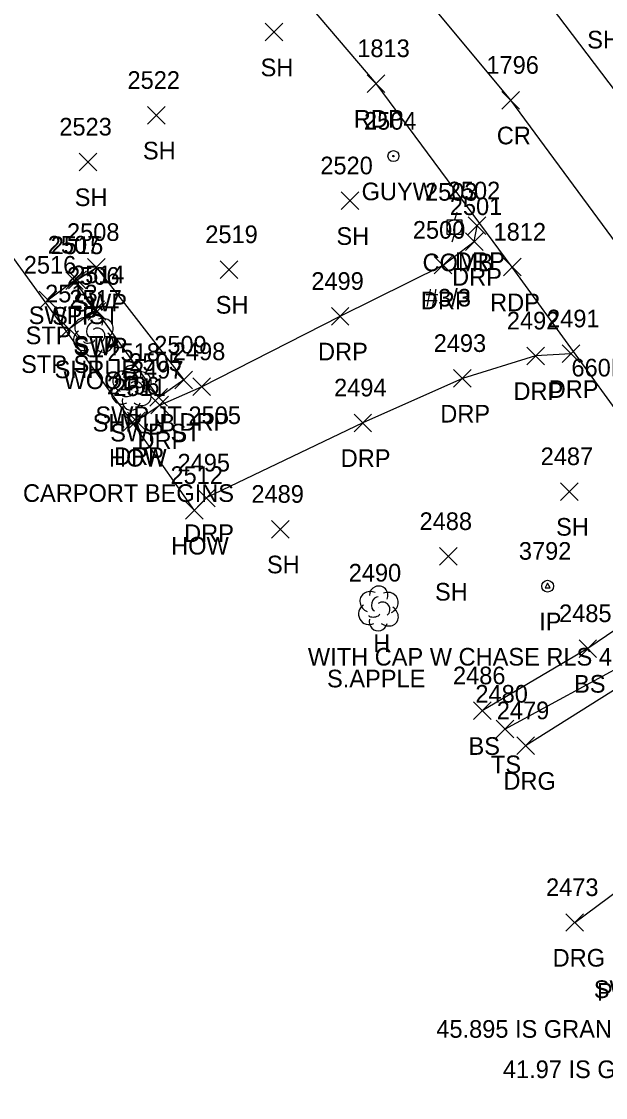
# Model space of a CAD drawing. Extents: x 1634209 to 1639641, y 608564 to 612258.
# Drawn here: x 1638878.7 to 1638944.9, y 611460.6 to 611582.6 of the extents above; entities that cross this region are included whole.
import ezdxf

# ---------------------------------------------------------------- set-up
doc = ezdxf.new("R2010")
doc.units = 0
for name, color, linetype in [('C_C', 7, 'Continuous'), ('L_A', 7, 'Continuous'), ('L_C', 7, 'Continuous'), ('L_I', 7, 'Continuous'), ('L_TIC', 7, 'Continuous'), ('LBC', 7, 'Continuous'), ('LBF', 7, 'Continuous'), ('LELB', 7, 'Continuous'), ('LSH', 7, 'Continuous'), ('LTD', 7, 'Continuous'), ('M_A', 7, 'Continuous'), ('M_C', 7, 'Continuous'), ('M_I', 7, 'Continuous'), ('MPIR', 7, 'Continuous'), ('P_A', 7, 'Continuous'), ('P_I', 7, 'Continuous'), ('P_TIC', 7, 'Continuous'), ('PET', 7, 'Continuous'), ('PRC', 7, 'Continuous'), ('R_A', 7, 'Continuous'), ('R_I', 7, 'Continuous'), ('R_TIC', 7, 'Continuous'), ('RDG', 7, 'Continuous'), ('RDP', 7, 'Continuous'), ('RSW', 7, 'Continuous'), ('U_A', 7, 'Continuous'), ('U_C', 7, 'Continuous'), ('U_I', 7, 'Continuous'), ('UP', 7, 'Continuous'), ('UPGW', 7, 'Continuous')]:
    doc.layers.add(name, color=color, linetype=linetype)

msp = doc.modelspace()

# ---------------------------------------------------------------- linework, layer by layer
at = {"layer": 'L_TIC'}
for points in [[(1638906.3, 611580.41), (1638908.3, 611582.41)], [(1638908.3, 611580.41), (1638906.3, 611582.41)], [(1638892.96, 611570.98), (1638894.96, 611572.98)], [(1638894.96, 611570.98), (1638892.96, 611572.98)], [(1638885.23, 611565.69), (1638887.23, 611567.69)], [(1638887.23, 611565.69), (1638885.23, 611567.69)], [(1638914.91, 611561.29), (1638916.91, 611563.29)], [(1638916.91, 611561.29), (1638914.91, 611563.29)], [(1638901.22, 611553.49), (1638903.22, 611555.49)], [(1638903.22, 611553.49), (1638901.22, 611555.49)], [(1638883.69, 611552.24), (1638885.69, 611554.24)], [(1638885.69, 611552.24), (1638883.69, 611554.24)], [(1638880.69, 611550.03), (1638882.69, 611552.03)], [(1638882.69, 611550.03), (1638880.69, 611552.03)], [(1638886.1, 611548.94), (1638888.1, 611550.94)], [(1638888.1, 611548.94), (1638886.1, 611550.94)], [(1638883.05, 611546.77), (1638885.05, 611548.77)], [(1638885.05, 611546.77), (1638883.05, 611548.77)], [(1638890.21, 611536.15), (1638892.21, 611538.15)], [(1638892.21, 611536.15), (1638890.21, 611538.15)], [(1638939.8, 611528.32), (1638941.8, 611530.32)], [(1638941.8, 611528.32), (1638939.8, 611530.32)], [(1638897.26, 611526.18), (1638899.26, 611528.18)], [(1638899.26, 611526.18), (1638897.26, 611528.18)], [(1638907.02, 611524.05), (1638909.02, 611526.05)], [(1638909.02, 611524.05), (1638907.02, 611526.05)], [(1638926.07, 611520.96), (1638928.07, 611522.96)], [(1638928.07, 611520.96), (1638926.07, 611522.96)], [(1638941.89, 611510.52), (1638943.89, 611512.52)], [(1638943.89, 611510.52), (1638941.89, 611512.52)], [(1638929.92, 611503.47), (1638931.92, 611505.47)], [(1638931.92, 611503.47), (1638929.92, 611505.47)], [(1638932.49, 611501.39), (1638934.49, 611503.39)], [(1638934.49, 611501.39), (1638932.49, 611503.39)]]:
    msp.add_lwpolyline(points, dxfattribs=at)
at = {"layer": 'LBC'}
msp.add_lwpolyline([(1638866.35, 611571.45), (1638891.21, 611537.15), (1638898.26, 611527.18)], dxfattribs=at)
at = {"layer": 'LBF'}
msp.add_lwpolyline([(1638884.05, 611547.77), (1638887.1, 611549.94), (1638884.69, 611553.24), (1638881.69, 611551.03)], dxfattribs=at)
at = {"layer": 'LELB'}
for points in [[(1638951.25, 611524.95), (1638953.37, 611518.65), (1638942.89, 611511.52), (1638930.92, 611504.47)], [(1638933.49, 611502.39), (1638948.09, 611510.32), (1638954.93, 611516.74)]]:
    msp.add_lwpolyline(points, dxfattribs=at)
at = {"layer": 'LSH'}
for p, q in [((1638886.81, 611547.18), (1638886.81, 611547.18)), ((1638886.81, 611547.18), (1638886.81, 611547.18)), ((1638891.12, 611541.13), (1638891.12, 611541.13)), ((1638891.12, 611541.13), (1638891.12, 611541.13))]:
    msp.add_line(p, q, dxfattribs=at)
for centre in [(1638886.85, 611548.62), (1638891.16, 611542.56)]:
    msp.add_arc(centre, 1.05, 335.5272, 180.9563, dxfattribs=at)
for centre, major_axis, ratio, start_param, end_param in [((1638886.01, 611547.85), (1.21, -0.51), 0.895232, 1.570796, 4.712389), ((1638886.6, 611547.64), (-0.208, -0.792), 0.645439, 3.141593, 6.283185), ((1638887.85, 611547.77), (-1.14, -0.48), 0.949671, 1.570796, 4.712389), ((1638885.72, 611546.48), (0.58, -1.04), 0.959034, 3.141593, 6.283185), ((1638887.31, 611547.02), (-0.5, 0.667), 0.989748, 3.141593, 6.283185), ((1638887.81, 611546.35), (-1.09, 0.79), 0.841452, 1.570796, 4.712389), ((1638886.81, 611545.68), (0.26, 1.06), 0.942809, 1.570796, 4.712389), ((1638886.35, 611546.43), (-0.625, -0.083), 0.423636, 0, 3.141593), ((1638890.32, 611541.79), (1.21, -0.51), 0.895232, 1.570796, 4.712389), ((1638890.91, 611541.59), (-0.208, -0.792), 0.645439, 3.141593, 6.283185), ((1638892.16, 611541.71), (-1.14, -0.48), 0.949671, 1.570796, 4.712389), ((1638890.03, 611540.42), (0.58, -1.04), 0.959034, 3.141593, 6.283185), ((1638891.62, 611540.96), (-0.5, 0.667), 0.989748, 3.141593, 6.283185), ((1638892.12, 611540.29), (-1.09, 0.79), 0.841452, 1.570796, 4.712389), ((1638891.12, 611539.63), (0.26, 1.06), 0.942809, 1.570796, 4.712389), ((1638890.66, 611540.38), (-0.625, -0.083), 0.423636, 0, 3.141593)]:
    msp.add_ellipse(centre, major_axis=major_axis, ratio=ratio, start_param=start_param, end_param=end_param, dxfattribs=at)
at = {"layer": 'LTD'}
msp.add_line((1638919.13, 611516.12), (1638919.13, 611516.12), dxfattribs=at)
msp.add_line((1638919.13, 611516.12), (1638919.13, 611516.12), dxfattribs=at)
msp.add_arc((1638919.18, 611517.56), 1.05, 335.5272, 180.9563, dxfattribs=at)
for centre, major_axis, ratio, start_param, end_param in [((1638918.34, 611516.79), (1.21, -0.51), 0.895232, 1.570796, 4.712389), ((1638920.17, 611516.71), (-1.14, -0.48), 0.949671, 1.570796, 4.712389), ((1638918.92, 611516.58), (-0.208, -0.792), 0.645439, 3.141593, 6.283185), ((1638919.63, 611515.96), (-0.5, 0.667), 0.989748, 3.141593, 6.283185), ((1638918.05, 611515.41), (0.58, -1.04), 0.959034, 3.141593, 6.283185), ((1638918.67, 611515.37), (-0.625, -0.083), 0.423636, 0, 3.141593), ((1638920.13, 611515.29), (-1.09, 0.79), 0.841452, 1.570796, 4.712389), ((1638919.13, 611514.62), (0.26, 1.06), 0.942809, 1.570796, 4.712389)]:
    msp.add_ellipse(centre, major_axis=major_axis, ratio=ratio, start_param=start_param, end_param=end_param, dxfattribs=at)
at = {"layer": 'MPIR'}
msp.add_lwpolyline([(1638938.33, 611518.92), (1638938.04, 611518.42), (1638938.61, 611518.42)], close=True, dxfattribs=at)
msp.add_circle((1638938.33, 611518.59), 0.667, dxfattribs=at)
at = {"layer": 'P_TIC'}
for points in [[(1638917.88, 611574.58), (1638919.88, 611576.58)], [(1638919.88, 611574.58), (1638917.88, 611576.58)], [(1638933.14, 611572.69), (1638935.14, 611574.69)], [(1638935.14, 611572.69), (1638933.14, 611574.69)], [(1638933.32, 611553.77), (1638935.32, 611555.77)], [(1638935.32, 611553.77), (1638933.32, 611555.77)]]:
    msp.add_lwpolyline(points, dxfattribs=at)
at = {"layer": 'PET'}
for points in [[(1639148.64, 611331.08), (1639142.07, 611329.18), (1639135.69, 611328.74), (1639125.69, 611331.14), (1639119.17, 611334.87), (1639114.18, 611340.56), (1639098.76, 611361.78), (1639080.31, 611387.33), (1639061.61, 611413.48), (1639039.15, 611444.21), (1639014.33, 611480.36), (1638988.41, 611516.9), (1638963.39, 611551.84), (1638935.46, 611588.7), (1638918.51, 611609.36), (1638899.72, 611630.86), (1638874.4, 611653.86), (1638846.55, 611674.46), (1638833.14, 611682.53), (1638823.86, 611689.16)], [(1639117.36, 611283.37), (1639114.12, 611301.89), (1639095.51, 611328.5), (1639070.51, 611363.26), (1639041.38, 611404.69), (1639011.57, 611446.4), (1638984.33, 611485.14), (1638954.17, 611527.49), (1638934.32, 611554.77), (1638918.88, 611575.58), (1638893.27, 611605.66), (1638868.11, 611629.83), (1638836.66, 611652.85), (1638812.43, 611667.63)]]:
    msp.add_lwpolyline(points, dxfattribs=at)
at = {"layer": 'PRC'}
msp.add_lwpolyline([(1638818.79, 611678.83), (1638843.97, 611663.34), (1638876.43, 611637.38), (1638906.24, 611607.19), (1638934.14, 611573.69), (1638965.3, 611531.42), (1638998.82, 611484.34), (1639033.82, 611434.48), (1639068.01, 611386.3), (1639093.94, 611350.49), (1639111.89, 611325.37), (1639129.22, 611302.76)], dxfattribs=at)
at = {"layer": 'R_TIC'}
for points in [[(1638929.34, 611558.45), (1638931.34, 611560.45)], [(1638931.34, 611558.45), (1638929.34, 611560.45)], [(1638929.01, 611556.67), (1638931.01, 611558.67)], [(1638931.01, 611556.67), (1638929.01, 611558.67)], [(1638886.18, 611553.74), (1638888.18, 611555.74)], [(1638888.18, 611553.74), (1638886.18, 611555.74)], [(1638925.47, 611553.99), (1638927.47, 611555.99)], [(1638927.47, 611553.99), (1638925.47, 611555.99)], [(1638884, 611552.31), (1638886, 611554.31)], [(1638886, 611552.31), (1638884, 611554.31)], [(1638886.24, 611548.77), (1638888.24, 611550.77)], [(1638888.24, 611548.77), (1638886.24, 611550.77)], [(1638913.81, 611548.19), (1638915.81, 611550.19)], [(1638915.81, 611548.19), (1638913.81, 611550.19)], [(1638939.97, 611543.94), (1638941.97, 611545.94)], [(1638941.97, 611543.94), (1638939.97, 611545.94)], [(1638935.97, 611543.7), (1638937.97, 611545.7)], [(1638937.97, 611543.7), (1638935.97, 611545.7)], [(1638896.08, 611540.97), (1638898.08, 611542.97)], [(1638898.08, 611540.97), (1638896.08, 611542.97)], [(1638927.67, 611541.15), (1638929.67, 611543.15)], [(1638929.67, 611541.15), (1638927.67, 611543.15)], [(1638898.1, 611540.21), (1638900.1, 611542.21)], [(1638900.1, 611540.21), (1638898.1, 611542.21)], [(1638893.24, 611539), (1638895.24, 611541)], [(1638895.24, 611539), (1638893.24, 611541)], [(1638893.35, 611538.13), (1638895.35, 611540.13)], [(1638895.35, 611538.13), (1638893.35, 611540.13)], [(1638890.69, 611536.33), (1638892.69, 611538.33)], [(1638892.69, 611536.33), (1638890.69, 611538.33)], [(1638916.38, 611536.11), (1638918.38, 611538.11)], [(1638918.38, 611536.11), (1638916.38, 611538.11)], [(1638898.63, 611527.6), (1638900.63, 611529.6)], [(1638900.63, 611527.6), (1638898.63, 611529.6)], [(1638934.84, 611499.51), (1638936.84, 611501.51)], [(1638936.84, 611499.51), (1638934.84, 611501.51)], [(1638940.41, 611479.46), (1638942.41, 611481.46)], [(1638942.41, 611479.46), (1638940.41, 611481.46)]]:
    msp.add_lwpolyline(points, dxfattribs=at)
at = {"layer": 'RDG'}
for points in [[(1638960.27, 611516.66), (1638954.16, 611512.03), (1638935.84, 611500.51)], [(1638941.41, 611480.46), (1638956.84, 611491.93), (1638965.08, 611500.78), (1638971.28, 611501.88)]]:
    msp.add_lwpolyline(points, dxfattribs=at)
at = {"layer": 'RDP'}
for points in [[(1638891.69, 611537.33), (1638894.35, 611539.13), (1638899.1, 611541.21), (1638914.81, 611549.19), (1638926.47, 611554.99), (1638930.01, 611557.67), (1638930.34, 611559.45)], [(1638940.97, 611544.94), (1638936.97, 611544.7), (1638928.67, 611542.15), (1638917.38, 611537.11), (1638899.63, 611528.6)]]:
    msp.add_lwpolyline(points, dxfattribs=at)
at = {"layer": 'RSW'}
for points in [[(1638885, 611553.31), (1638887.18, 611554.74), (1638897.08, 611541.97)], [(1638894.24, 611540), (1638887.24, 611549.77)], [(1638897.08, 611541.97), (1638894.24, 611540)]]:
    msp.add_lwpolyline(points, dxfattribs=at)
at = {"layer": 'UP'}
for p, q in [((1638928.02, 611560.96), (1638927.77, 611560.13)), ((1638926.93, 611558.46), (1638926.93, 611560.13)), ((1638926.93, 611560.13), (1638928.6, 611560.13)), ((1638928.6, 611560.13), (1638928.6, 611558.46)), ((1638928.6, 611558.46), (1638926.93, 611558.46)), ((1638927.52, 611557.63), (1638927.77, 611558.46)), ((1638927.77, 611559.3), (1638927.77, 611559.3))]:
    msp.add_line(p, q, dxfattribs=at)
msp.add_circle((1638927.77, 611559.3), 0.833, dxfattribs=at)
at = {"layer": 'UPGW'}
for radius in [0.625, 0.0833]:
    msp.add_circle((1638920.85, 611567.35), radius, dxfattribs=at)

# ---------------------------------------------------------------- texts
at = {"layer": 'C_C'}
for s, p in [('45.895 IS GRANITE FND .5 FT', (1638925.71, 611467.39)), ('41.97 IS GRANITE FND .5 FT SILL', (1638933.26, 611462.82))]:
    msp.add_text(s, height=2, dxfattribs=at).set_placement(p)
at = {"layer": 'L_A'}
for s, p in [('SH', (1638942.82, 611579.56)), ('SH', (1638905.79, 611576.41)), ('SH', (1638892.45, 611566.98)), ('SH', (1638884.72, 611561.69)), ('SH', (1638914.39, 611557.29)), ('SH', (1638900.7, 611549.49)), ('STP', (1638882.15, 611548.24)), ('STP', (1638879.15, 611546.03)), ('STP', (1638884.56, 611544.94)), ('STP ST', (1638878.64, 611542.77)), ('SHRUB', (1638882.44, 611542.18)), ('SHRUB', (1638886.75, 611536.13)), ('HOW', (1638888.6, 611532.15)), ('SH', (1638939.29, 611524.32)), ('HOW', (1638895.65, 611522.18)), ('SH', (1638906.51, 611520.05)), ('SH', (1638925.56, 611516.96)), ('H', (1638918.56, 611511.12)), ('BS', (1638941.33, 611506.52)), ('BS', (1638929.36, 611499.47)), ('TS', (1638931.9, 611497.39)), ('PORCH', (1638943.93, 611471.6))]:
    msp.add_text(s, height=2, dxfattribs=at).set_placement(p)
at = {"layer": 'L_C'}
for s, p in [('WOOD', (1638883.45, 611540.94)), ('CARPORT BEGINS', (1638878.85, 611528.15)), ('S.APPLE', (1638913.32, 611507.12))]:
    msp.add_text(s, height=2, dxfattribs=at).set_placement(p)
at = {"layer": 'L_I'}
for s, p in [('2522', (1638890.7, 611574.98)), ('2523', (1638882.97, 611569.69)), ('2520', (1638912.56, 611565.29)), ('2519', (1638899.52, 611557.49)), ('2515', (1638882, 611556.24)), ('2516', (1638878.94, 611554.03)), ('2514', (1638884.41, 611552.94)), ('2513', (1638881.36, 611550.77)), ('2517', (1638884.11, 611550.18)), ('2518', (1638888.42, 611544.13)), ('2511', (1638889.09, 611540.15)), ('2487', (1638937.54, 611532.32)), ('2512', (1638895.57, 611530.18)), ('2489', (1638904.75, 611528.05)), ('2488', (1638923.81, 611524.96)), ('2490', (1638915.78, 611519.12)), ('2485', (1638939.63, 611514.52)), ('2486', (1638927.6, 611507.47)), ('2480', (1638930.14, 611505.39))]:
    msp.add_text(s, height=2, dxfattribs=at).set_placement(p)
at = {"layer": 'M_A'}
msp.add_text('IP', height=2, dxfattribs=at).set_placement((1638937.37, 611513.59))
at = {"layer": 'M_C'}
msp.add_text('WITH CAP W CHASE RLS 4051 FL VT', height=2, dxfattribs=at).set_placement((1638911.15, 611509.59))
at = {"layer": 'M_I'}
msp.add_text('3792', height=2, dxfattribs=at).set_placement((1638935.07, 611521.59))
at = {"layer": 'P_A'}
for s, p in [('RDP', (1638916.36, 611570.58)), ('CR', (1638932.57, 611568.69)), ('RDP', (1638931.81, 611549.77))]:
    msp.add_text(s, height=2, dxfattribs=at).set_placement(p)
at = {"layer": 'P_I'}
for s, p in [('1813', (1638916.75, 611578.58)), ('1796', (1638931.39, 611576.69)), ('1812', (1638932.2, 611557.77))]:
    msp.add_text(s, height=2, dxfattribs=at).set_placement(p)
at = {"layer": 'R_A'}
for s, p in [('DRP', (1638927.83, 611554.45)), ('DRP', (1638927.5, 611552.67)), ('DRP', (1638923.96, 611549.99)), ('SWP', (1638884.55, 611549.74)), ('SWP ST', (1638879.5, 611548.31)), ('SWP', (1638884.6, 611544.77)), ('DRP', (1638912.3, 611544.19)), ('DRP', (1638934.46, 611539.7)), ('DRP', (1638938.45, 611539.94)), ('SWP JT 2505', (1638887.06, 611536.97)), ('DRP', (1638926.16, 611537.15)), ('DRP', (1638896.59, 611536.21)), ('SWP ST', (1638888.74, 611535)), ('DRP', (1638891.84, 611534.13)), ('DRP', (1638889.18, 611532.33)), ('DRP', (1638914.87, 611532.11)), ('DRP', (1638897.12, 611523.6)), ('DRG', (1638933.32, 611495.51)), ('DRG', (1638938.9, 611475.46)), ('SWP ST', (1638943.57, 611471.9))]:
    msp.add_text(s, height=2, dxfattribs=at).set_placement(p)
at = {"layer": 'R_I'}
for s, p in [('2502', (1638927.01, 611562.45)), ('2501', (1638927.24, 611560.67)), ('2508', (1638883.84, 611557.74)), ('2500', (1638923.05, 611557.99)), ('2507', (1638881.66, 611556.31)), ('2506', (1638883.85, 611552.77)), ('2499', (1638911.54, 611552.19)), ('2492', (1638933.71, 611547.7)), ('2491', (1638938.27, 611547.94)), ('2493', (1638925.41, 611545.15)), ('2509', (1638893.73, 611544.97)), ('2498', (1638895.84, 611544.21)), ('2505', (1638890.9, 611543)), ('2497', (1638891.09, 611542.13)), ('2496', (1638888.37, 611540.33)), ('2494', (1638914.12, 611540.11)), ('2495', (1638896.37, 611531.6)), ('2479', (1638932.57, 611503.51)), ('2473', (1638938.15, 611483.46))]:
    msp.add_text(s, height=2, dxfattribs=at).set_placement(p)
at = {"layer": 'U_A'}
for s, p in [('GUYW', (1638917.24, 611562.35)), ('COMB', (1638924.15, 611554.3))]:
    msp.add_text(s, height=2, dxfattribs=at).set_placement(p)
at = {"layer": 'U_C'}
for s, p in [('#3/3', (1638924.43, 611550.3)), ('660MM DIA', (1638941.03, 611542.37))]:
    msp.add_text(s, height=2, dxfattribs=at).set_placement(p)
at = {"layer": 'U_I'}
for s, p in [('2504', (1638917.51, 611570.35)), ('2503', (1638924.43, 611562.3))]:
    msp.add_text(s, height=2, dxfattribs=at).set_placement(p)

doc.saveas('drawing.dxf')
